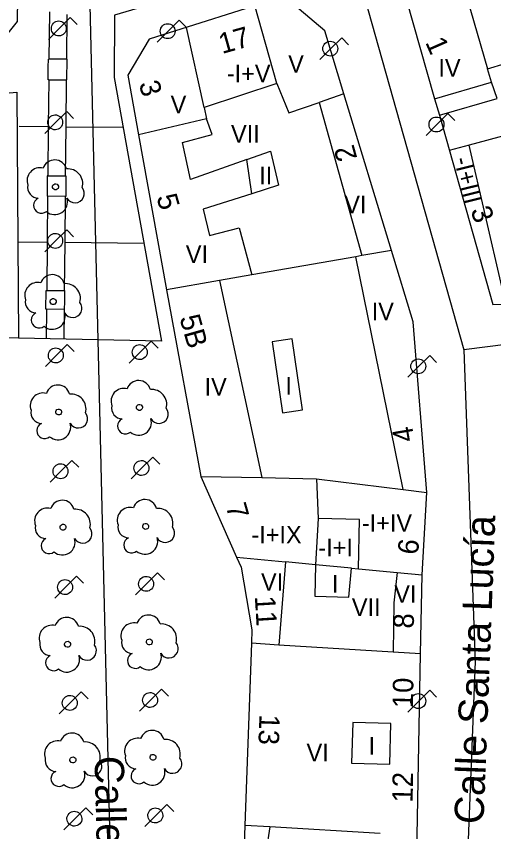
# Model space of a CAD drawing. Extents: x 282771 to 285132, y 4823109 to 4825496.
# Drawn here: x 284753 to 284793.8, y 4824544.8 to 4824614.5 of the extents above; entities that cross this region are included whole.
import ezdxf

# ---------------------------------------------------------------- set-up
doc = ezdxf.new("R2010")
doc.units = 0
for name, color, linetype in [('ACERA-BORDILLO', 7, 'Continuous'), ('ACERA-INTERIOR', 7, 'Continuous'), ('ARBOL', 7, 'Continuous'), ('CALLE-EJE', 7, 'Continuous'), ('CALLE-TEXTO', 7, 'Continuous'), ('EDIFICIO', 7, 'Continuous'), ('FAROLA', 7, 'Continuous'), ('INTERIOR-EDIFICIO', 7, 'Continuous'), ('MEDIANERA', 7, 'Continuous'), ('NUM-LOCAL', 7, 'Continuous'), ('NUM-PORTAL', 7, 'Continuous'), ('TXT-ALTURA-EDIFICIO', 7, 'Continuous')]:
    doc.layers.add(name, color=color, linetype=linetype)

msp = doc.modelspace()

# ---------------------------------------------------------------- linework, layer by layer
at = {"layer": 'ACERA-BORDILLO'}
msp.add_lwpolyline([(284841.102, 4824638.041), (284761.424, 4824614.589), (284761.374, 4824609.252), (284765.414, 4824586.742), (284753.214, 4824587.002), (284742.774, 4824587.202), (284738.964, 4824587.262), (284731.234, 4824592.821), (284727.574, 4824595.461), (284726.693, 4824603.362), (284709.494, 4824601.491), (284700.904, 4824589.371), (284702.884, 4824587.971)], dxfattribs=at)
at = {"layer": 'ACERA-INTERIOR'}
for p, q in [((284755.85, 4824614.852), (284755.814, 4824610.822)), ((284757.348, 4824614.632), (284757.314, 4824610.812)), ((284757.314, 4824610.812), (284755.814, 4824610.822)), ((284755.794, 4824609.072), (284755.76, 4824605.072)), ((284755.794, 4824609.071), (284757.294, 4824609.053)), ((284757.294, 4824609.052), (284757.255, 4824605.052)), ((284753.264, 4824605.092), (284755.764, 4824605.072)), ((284755.76, 4824605.072), (284755.724, 4824600.871)), ((284757.255, 4824605.052), (284757.214, 4824600.852)), ((284757.254, 4824605.052), (284762.134, 4824605.012)), ((284755.724, 4824600.871), (284757.214, 4824600.852)), ((284755.704, 4824599.112), (284755.665, 4824595.192)), ((284757.204, 4824599.102), (284755.704, 4824599.112)), ((284757.204, 4824599.102), (284757.165, 4824595.182)), ((284753.163, 4824595.222), (284753.214, 4824587.002)), ((284753.164, 4824595.222), (284755.664, 4824595.192)), ((284755.665, 4824595.192), (284755.624, 4824591.061)), ((284757.165, 4824595.182), (284757.124, 4824591.052)), ((284757.164, 4824595.182), (284763.914, 4824595.122)), ((284755.624, 4824591.061), (284757.124, 4824591.052)), ((284755.604, 4824589.461), (284755.574, 4824586.952)), ((284757.102, 4824589.452), (284755.604, 4824589.461)), ((284757.102, 4824589.452), (284757.084, 4824586.912))]:
    msp.add_line(p, q, dxfattribs=at)
for points in [[(284755.794, 4824609.071), (284755.744, 4824609.072), (284755.756, 4824610.132), (284755.764, 4824610.822), (284755.814, 4824610.822)], [(284757.294, 4824609.053), (284757.344, 4824609.052), (284757.364, 4824610.812), (284757.314, 4824610.812)], [(284726.434, 4824605.682), (284753.084, 4824608.002), (284753.163, 4824595.222)], [(284755.724, 4824600.871), (284755.664, 4824600.872), (284755.659, 4824599.99), (284755.654, 4824599.112), (284755.704, 4824599.112)], [(284757.214, 4824600.852), (284757.264, 4824600.852), (284757.254, 4824599.102), (284757.204, 4824599.102)], [(284755.604, 4824589.461), (284755.554, 4824589.462), (284755.574, 4824591.062), (284755.624, 4824591.061)], [(284757.102, 4824589.452), (284757.154, 4824589.452), (284757.163, 4824590.131), (284757.174, 4824591.052), (284757.124, 4824591.052)]]:
    msp.add_lwpolyline(points, dxfattribs=at)
at = {"layer": 'ARBOL'}
for centre, major_axis, start_param, end_param in [((284755.044, 4824600.452), (0.59, 0.925), 0.313294, 2.497124), ((284756.304, 4824601.182), (0.558, 0.876), 5.552955, 8.096634), ((284757.434, 4824600.182), (0.684, 1.073), 5.018718, 6.951958), ((284754.934, 4824599.882), (-0.503, -0.789), 5.08096, 6.818146), ((284758.044, 4824599.352), (-0.428, -0.672), 5.785436, 9.10206), ((284755.174, 4824598.332), (-0.361, -0.567), 4.123433, 7.539667), ((284756.314, 4824598.632), (-0.584, -0.915), 6.134362, 8.73444), ((284756.104, 4824591.382), (0.559, 0.875), 5.553289, 8.096967), ((284754.844, 4824590.652), (0.59, 0.925), 0.313627, 2.497458), ((284757.234, 4824590.382), (0.684, 1.073), 5.019051, 6.952292), ((284754.734, 4824590.082), (-0.503, -0.789), 5.081294, 6.818479), ((284757.844, 4824589.552), (-0.429, -0.672), 5.78577, 9.102394), ((284754.974, 4824588.532), (-0.361, -0.566), 4.123767, 7.540001), ((284756.114, 4824588.832), (-0.584, -0.915), 6.134696, 8.734774), ((284756.578, 4824581.949), (0.559, 0.875), 5.553601, 8.09728), ((284763.474, 4824582.337), (0.559, 0.875), 5.553395, 8.097074), ((284755.318, 4824581.219), (0.59, 0.924), 0.31394, 2.49777), ((284757.708, 4824580.949), (0.685, 1.073), 5.019364, 6.952604), ((284762.214, 4824581.607), (0.59, 0.925), 0.313734, 2.497564), ((284764.604, 4824581.337), (0.685, 1.073), 5.019158, 6.952398), ((284755.208, 4824580.649), (-0.503, -0.788), 5.081606, 6.818792), ((284762.104, 4824581.037), (-0.503, -0.789), 5.0814, 6.818586), ((284765.214, 4824580.507), (-0.429, -0.672), 5.785876, 9.1025), ((284758.318, 4824580.119), (-0.429, -0.672), 5.786082, 9.102706), ((284762.344, 4824579.487), (-0.361, -0.566), 4.123873, 7.540107), ((284763.484, 4824579.787), (-0.584, -0.915), 6.134803, 8.73488), ((284755.448, 4824579.099), (-0.362, -0.566), 4.124079, 7.540313), ((284756.588, 4824579.399), (-0.584, -0.915), 6.135008, 8.735086), ((284756.95, 4824572.113), (0.559, 0.875), 5.553922, 8.097601), ((284764.006, 4824572.177), (0.559, 0.875), 5.553722, 8.097401), ((284755.69, 4824571.383), (0.59, 0.924), 0.31426, 2.498091), ((284758.08, 4824571.113), (0.685, 1.072), 5.019684, 6.952925), ((284762.746, 4824571.447), (0.59, 0.924), 0.314061, 2.497892), ((284765.136, 4824571.177), (0.685, 1.072), 5.019485, 6.952725), ((284755.58, 4824570.813), (-0.504, -0.788), 5.081927, 6.819112), ((284762.636, 4824570.877), (-0.503, -0.788), 5.081728, 6.818913), ((284758.69, 4824570.283), (-0.429, -0.671), 5.786403, 9.103027), ((284765.746, 4824570.347), (-0.429, -0.672), 5.786203, 9.102827), ((284755.82, 4824569.263), (-0.362, -0.566), 4.1244, 7.540634), ((284756.96, 4824569.563), (-0.584, -0.915), 6.135329, 8.735407), ((284762.876, 4824569.327), (-0.362, -0.566), 4.124201, 7.540434), ((284764.016, 4824569.627), (-0.584, -0.915), 6.13513, 8.735207), ((284764.318, 4824562.31), (0.559, 0.875), 5.55405, 8.097729), ((284757.334, 4824562.113), (0.559, 0.875), 5.554248, 8.097926), ((284763.058, 4824561.58), (0.591, 0.924), 0.314389, 2.49822), ((284765.448, 4824561.31), (0.685, 1.072), 5.019813, 6.953053), ((284756.074, 4824561.383), (0.591, 0.924), 0.314586, 2.498417), ((284758.464, 4824561.113), (0.685, 1.072), 5.02001, 6.953251), ((284755.964, 4824560.813), (-0.504, -0.788), 5.082253, 6.819438), ((284759.074, 4824560.283), (-0.429, -0.671), 5.786729, 9.103353), ((284762.948, 4824561.01), (-0.504, -0.788), 5.082056, 6.819241), ((284766.058, 4824560.48), (-0.429, -0.671), 5.786531, 9.103155), ((284756.204, 4824559.263), (-0.362, -0.566), 4.124726, 7.54096), ((284757.344, 4824559.563), (-0.585, -0.915), 6.135655, 8.735733), ((284763.188, 4824559.46), (-0.362, -0.566), 4.124529, 7.540762), ((284764.328, 4824559.76), (-0.585, -0.915), 6.135458, 8.735535), ((284757.791, 4824552.232), (0.56, 0.875), 5.554575, 8.098254), ((284763.368, 4824551.728), (0.591, 0.924), 0.314717, 2.498548), ((284764.628, 4824552.458), (0.56, 0.875), 5.554378, 8.098057), ((284756.531, 4824551.502), (0.591, 0.924), 0.314914, 2.498745), ((284758.921, 4824551.232), (0.686, 1.072), 5.020338, 6.953578), ((284765.758, 4824551.458), (0.686, 1.072), 5.020141, 6.953381), ((284756.421, 4824550.932), (-0.504, -0.788), 5.082581, 6.819766), ((284759.531, 4824550.402), (-0.429, -0.671), 5.787056, 9.10368), ((284763.258, 4824551.158), (-0.504, -0.788), 5.082384, 6.819569), ((284766.368, 4824550.628), (-0.429, -0.671), 5.786859, 9.103483), ((284763.498, 4824549.608), (-0.362, -0.566), 4.124856, 7.54109), ((284764.638, 4824549.908), (-0.585, -0.915), 6.135786, 8.735863), ((284756.661, 4824549.382), (-0.362, -0.566), 4.125053, 7.541287), ((284757.801, 4824549.682), (-0.585, -0.914), 6.135983, 8.73606)]:
    msp.add_ellipse(centre, major_axis=major_axis, ratio=0.999977, start_param=start_param, end_param=end_param, dxfattribs=at)
for centre, major_axis in [((284756.374, 4824599.922), (0.137, 0.215)), ((284756.174, 4824590.122), (0.137, 0.215)), ((284756.648, 4824580.689), (0.137, 0.215)), ((284763.544, 4824581.077), (0.137, 0.215)), ((284757.02, 4824570.853), (0.137, 0.215)), ((284764.076, 4824570.917), (0.137, 0.215)), ((284764.388, 4824561.05), (0.137, 0.215)), ((284757.404, 4824560.853), (0.137, 0.214)), ((284764.698, 4824551.198), (0.137, 0.214)), ((284757.861, 4824550.972), (0.137, 0.214))]:
    msp.add_ellipse(centre, major_axis=major_axis, ratio=0.999977, dxfattribs=at)
at = {"layer": 'CALLE-EJE'}
msp.add_line((284781.087, 4824622.006), (284791.234, 4824586.012), dxfattribs=at)
for points in [[(284759.274, 4824616.662), (284761.383, 4824528.431)], [(284810.324, 4824588.432), (284791.234, 4824586.012)], [(284791.234, 4824586.012), (284792.208, 4824559.387), (284790.973, 4824527.462)]]:
    msp.add_lwpolyline(points, dxfattribs=at)
at = {"layer": 'EDIFICIO'}
for points in [[(284750.354, 4824610.582), (284753.144, 4824614.052), (284753.354, 4824630.252), (284753.555, 4824643.362), (284750.985, 4824646.722), (284727.415, 4824638.792), (284730.134, 4824615.452), (284730.574, 4824608.862), (284750.354, 4824610.582)], [(284765.844, 4824591.132), (284768.794, 4824575.192), (284771.844, 4824568.292), (284772.224, 4824567.432), (284773.154, 4824562.082), (284773.104, 4824560.932), (284772.554, 4824545.381), (284772.324, 4824538.791), (284772.133, 4824530.661), (284787.023, 4824529.951), (284787.174, 4824538.202), (284787.274, 4824544.482), (284787.554, 4824560.022), (284787.674, 4824566.772), (284788.074, 4824573.822), (284786.904, 4824588.402), (284785.054, 4824594.482), (284780.994, 4824607.862), (284779.384, 4824613.252), (284775.904, 4824616.212), (284764.364, 4824612.522), (284762.554, 4824609.462), (284763.464, 4824604.372), (284765.844, 4824591.132)], [(284786.304, 4824616.082), (284788.744, 4824607.432), (284789.154, 4824606.042), (284793.734, 4824589.862), (284799.074, 4824590.072)]]:
    msp.add_lwpolyline(points, dxfattribs=at)
at = {"layer": 'FAROLA'}
for p, q in [((284757.638, 4824614.38), (284756.698, 4824613.449)), ((284758.228, 4824613.79), (284757.638, 4824614.38)), ((284766.934, 4824614.144), (284765.994, 4824613.214)), ((284767.524, 4824613.554), (284766.934, 4824614.144)), ((284756.698, 4824613.449), (284755.768, 4824612.509)), ((284765.994, 4824613.214), (284765.064, 4824612.274)), ((284780.817, 4824612.651), (284779.877, 4824611.721)), ((284781.407, 4824612.061), (284780.817, 4824612.651)), ((284779.877, 4824611.721), (284778.947, 4824610.781)), ((284757.329, 4824606.358), (284756.389, 4824605.428)), ((284757.919, 4824605.768), (284757.329, 4824606.358)), ((284789.889, 4824606.172), (284788.949, 4824605.242)), ((284790.479, 4824605.582), (284789.889, 4824606.172)), ((284756.389, 4824605.428), (284755.459, 4824604.487)), ((284788.949, 4824605.242), (284788.019, 4824604.302)), ((284757.329, 4824596.234), (284756.389, 4824595.304)), ((284757.919, 4824595.644), (284757.329, 4824596.234)), ((284756.389, 4824595.304), (284755.459, 4824594.364)), ((284757.385, 4824586.451), (284756.444, 4824585.521)), ((284757.975, 4824585.861), (284757.385, 4824586.451)), ((284764.549, 4824586.738), (284763.609, 4824585.808)), ((284765.139, 4824586.148), (284764.549, 4824586.738)), ((284763.609, 4824585.808), (284762.679, 4824584.868)), ((284756.444, 4824585.521), (284755.514, 4824584.581)), ((284788.334, 4824585.52), (284787.394, 4824584.59)), ((284788.924, 4824584.93), (284788.334, 4824585.52)), ((284787.394, 4824584.59), (284786.464, 4824583.65)), ((284757.78, 4824576.559), (284756.84, 4824575.629)), ((284758.37, 4824575.969), (284757.78, 4824576.559)), ((284764.694, 4824576.836), (284763.754, 4824575.906)), ((284765.284, 4824576.246), (284764.694, 4824576.836)), ((284763.754, 4824575.906), (284762.824, 4824574.966)), ((284756.84, 4824575.629), (284755.91, 4824574.689)), ((284765.09, 4824566.943), (284764.15, 4824566.013)), ((284765.68, 4824566.353), (284765.09, 4824566.943)), ((284758.175, 4824566.667), (284757.235, 4824565.737)), ((284758.765, 4824566.077), (284758.175, 4824566.667)), ((284757.235, 4824565.737), (284756.305, 4824564.797)), ((284764.15, 4824566.013), (284763.22, 4824565.073)), ((284765.43, 4824557.019), (284764.49, 4824556.089)), ((284766.02, 4824556.429), (284765.43, 4824557.019)), ((284758.571, 4824556.775), (284757.631, 4824555.845)), ((284759.161, 4824556.185), (284758.571, 4824556.775)), ((284788.334, 4824556.927), (284787.394, 4824555.997)), ((284788.924, 4824556.337), (284788.334, 4824556.927)), ((284757.631, 4824555.845), (284756.701, 4824554.905)), ((284764.49, 4824556.089), (284763.56, 4824555.149)), ((284787.394, 4824555.997), (284786.464, 4824555.057)), ((284758.966, 4824546.883), (284758.026, 4824545.953)), ((284759.556, 4824546.293), (284758.966, 4824546.883)), ((284765.881, 4824547.159), (284764.941, 4824546.229)), ((284766.471, 4824546.569), (284765.881, 4824547.159)), ((284758.026, 4824545.953), (284757.096, 4824545.013)), ((284764.941, 4824546.229), (284764.011, 4824545.289))]:
    msp.add_line(p, q, dxfattribs=at)
for centre in [(284765.954, 4824613.214), (284779.837, 4824611.721), (284788.909, 4824605.242), (284787.354, 4824584.59), (284787.354, 4824555.997)]:
    msp.add_circle(centre, 0.638, dxfattribs=at)
for centre, major_axis in [((284756.658, 4824613.449), (0.342, 0.538)), ((284756.349, 4824605.428), (0.342, 0.538)), ((284756.349, 4824595.304), (0.342, 0.538)), ((284763.569, 4824585.808), (0.343, 0.537)), ((284756.404, 4824585.521), (0.343, 0.537)), ((284763.714, 4824575.906), (0.343, 0.537)), ((284756.8, 4824575.629), (0.343, 0.537)), ((284757.195, 4824565.737), (0.343, 0.537)), ((284764.11, 4824566.013), (0.343, 0.537)), ((284757.591, 4824555.845), (0.343, 0.537)), ((284764.45, 4824556.089), (0.343, 0.537)), ((284757.986, 4824545.953), (0.344, 0.537)), ((284764.901, 4824546.229), (0.344, 0.537))]:
    msp.add_ellipse(centre, major_axis=major_axis, ratio=0.999977, dxfattribs=at)
at = {"layer": 'INTERIOR-EDIFICIO'}
for points in [[(284789.154, 4824606.042), (284794.082, 4824607.451), (284793.594, 4824608.872), (284793.262, 4824610.012), (284794.764, 4824610.462)], [(284798.243, 4824605.256), (284791.692, 4824603.489), (284790.002, 4824603.033)], [(284773.154, 4824599.332), (284772.714, 4824602.242), (284774.724, 4824602.962), (284775.414, 4824600.052), (284773.154, 4824599.332)], [(284777.474, 4824580.862), (284776.584, 4824586.932), (284774.874, 4824586.672), (284775.764, 4824580.612), (284777.474, 4824580.862)], [(284778.804, 4824571.582), (284778.574, 4824567.642), (284778.514, 4824564.952), (284781.434, 4824564.882), (284781.645, 4824567.351), (284782.254, 4824567.292), (284782.324, 4824571.502), (284778.804, 4824571.582)], [(284781.754, 4824554.162), (284781.654, 4824550.702), (284784.914, 4824550.612), (284785.014, 4824554.072), (284781.754, 4824554.162)]]:
    msp.add_lwpolyline(points, dxfattribs=at)
at = {"layer": 'MEDIANERA'}
for p, q in [((284790.454, 4824619.752), (284793.262, 4824610.012)), ((284775.284, 4824608.752), (284773.404, 4824615.412)), ((284769.064, 4824606.692), (284767.554, 4824613.542)), ((284775.284, 4824608.752), (284769.064, 4824606.692)), ((284788.754, 4824607.432), (284793.594, 4824608.872)), ((284780.994, 4824607.862), (284778.903, 4824607.135)), ((284769.064, 4824606.692), (284769.275, 4824605.732)), ((284778.903, 4824607.135), (284782.545, 4824594.045)), ((284769.275, 4824605.732), (284763.464, 4824604.372)), ((284782.014, 4824593.952), (284773.143, 4824592.405)), ((284782.545, 4824594.045), (284782.014, 4824593.952)), ((284786.062, 4824574.07), (284782.014, 4824593.952)), ((284785.054, 4824594.482), (284782.545, 4824594.045)), ((284770.374, 4824591.922), (284765.844, 4824591.132)), ((284773.143, 4824592.405), (284770.374, 4824591.922)), ((284770.374, 4824591.922), (284773.984, 4824575.081)), ((284768.794, 4824575.192), (284773.984, 4824575.081)), ((284773.984, 4824575.081), (284778.664, 4824574.982)), ((284778.664, 4824574.982), (284778.804, 4824571.582)), ((284778.664, 4824574.982), (284786.062, 4824574.07)), ((284786.062, 4824574.07), (284788.074, 4824573.822)), ((284771.844, 4824568.292), (284776.025, 4824567.89)), ((284776.025, 4824567.89), (284775.434, 4824560.785)), ((284782.254, 4824567.292), (284785.554, 4824566.975)), ((284785.554, 4824566.975), (284787.674, 4824566.772)), ((284775.434, 4824560.785), (284773.104, 4824560.932)), ((284785.214, 4824560.169), (284775.434, 4824560.785)), ((284787.554, 4824560.022), (284785.214, 4824560.169)), ((284774.684, 4824545.251), (284772.554, 4824545.381)), ((284774.684, 4824545.251), (284773.693, 4824538.737)), ((284784.113, 4824544.675), (284774.684, 4824545.251))]:
    msp.add_line(p, q, dxfattribs=at)
for points in [[(284775.284, 4824608.752), (284776.304, 4824606.232), (284778.903, 4824607.135)], [(284772.714, 4824602.242), (284767.914, 4824600.542), (284767.224, 4824603.702), (284769.744, 4824604.392), (284769.275, 4824605.732)], [(284798.964, 4824591.751), (284794.504, 4824591.412), (284791.692, 4824603.489)], [(284773.154, 4824599.332), (284768.984, 4824598.022), (284769.534, 4824595.752), (284772.064, 4824596.432), (284773.143, 4824592.405)], [(284781.645, 4824567.351), (284778.574, 4824567.646), (284776.025, 4824567.89)], [(284785.554, 4824566.975), (284785.254, 4824564.402), (284785.214, 4824560.169)]]:
    msp.add_lwpolyline(points, dxfattribs=at)

# ---------------------------------------------------------------- texts
at = {"layer": 'CALLE-TEXTO'}
for s, rotation, p in [('Calle Santa Lucía', 87.78597, (284792.92, 4824545.454)), ('Calle Corrida', 271.36936, (284759.709, 4824551.293))]:
    msp.add_text(s, height=2.5, rotation=rotation, dxfattribs=at).set_placement(p)
at = {"layer": 'NUM-LOCAL'}
for s, rotation, p in [('3', 285.81936, (284763.478, 4824608.74)), ('5', 285.81936, (284764.987, 4824599.06)), ('4', 99.66528, (284787.04, 4824578.265)), ('6', 82.87498, (284787.3, 4824568.438)), ('11', 273.45589, (284773.394, 4824564.938)), ('10', 89.00943, (284786.9, 4824555.383)), ('12', 89.00943, (284786.872, 4824547.325))]:
    msp.add_text(s, height=1.75, rotation=rotation, dxfattribs=at).set_placement(p)
at = {"layer": 'NUM-PORTAL'}
for s, rotation, p in [('17', 15.63067, (284770.596, 4824611.26)), ('1', 293.75941, (284787.93, 4824612.263)), ('2', 105.57239, (284782.156, 4824602.372)), ('3', 289.58221, (284791.794, 4824597.917)), ('5B', 285.81936, (284766.952, 4824588.74)), ('7', 285.81936, (284770.902, 4824572.647)), ('8', 89.00943, (284786.97, 4824562.184)), ('13', 268.07944, (284773.793, 4824554.886))]:
    msp.add_text(s, height=1.75, rotation=rotation, dxfattribs=at).set_placement(p)
at = {"layer": 'TXT-ALTURA-EDIFICIO'}
for s, rotation, p in [('V', 0.00061, (284776.245, 4824609.662)), ('IV', 0.00061, (284789.075, 4824609.332)), ('-I+V', 0.00061, (284771.003, 4824608.852)), ('V', 0.00061, (284766.209, 4824606.199)), ('VII', 0.00061, (284771.364, 4824603.692)), ('-I+III', 283.84119, (284790.379, 4824602.29)), ('II', 0.00061, (284773.773, 4824600.132)), ('VI', 0.00061, (284781.035, 4824597.652)), ('VI', 0.00061, (284767.504, 4824593.412)), ('IV', 0.00061, (284783.378, 4824588.529)), ('IV', 0.00061, (284769.105, 4824582.092)), ('I', 0.00061, (284776.013, 4824582.182)), ('-I+IV', 0.00061, (284782.532, 4824570.462)), ('-I+IX', 0.00061, (284773.105, 4824569.462)), ('-I+I', 0.00061, (284778.82, 4824568.362)), ('VI', 0.00061, (284773.924, 4824565.422)), ('I', 0.00061, (284779.983, 4824565.272)), ('VI', 0.00061, (284785.304, 4824564.392)), ('VII', 0.00061, (284781.684, 4824563.262)), ('I', 0.00061, (284783.103, 4824551.432)), ('VI', 0.00061, (284777.814, 4824550.852))]:
    msp.add_text(s, height=1.5, rotation=rotation, dxfattribs=at).set_placement(p)

doc.saveas('drawing.dxf')
